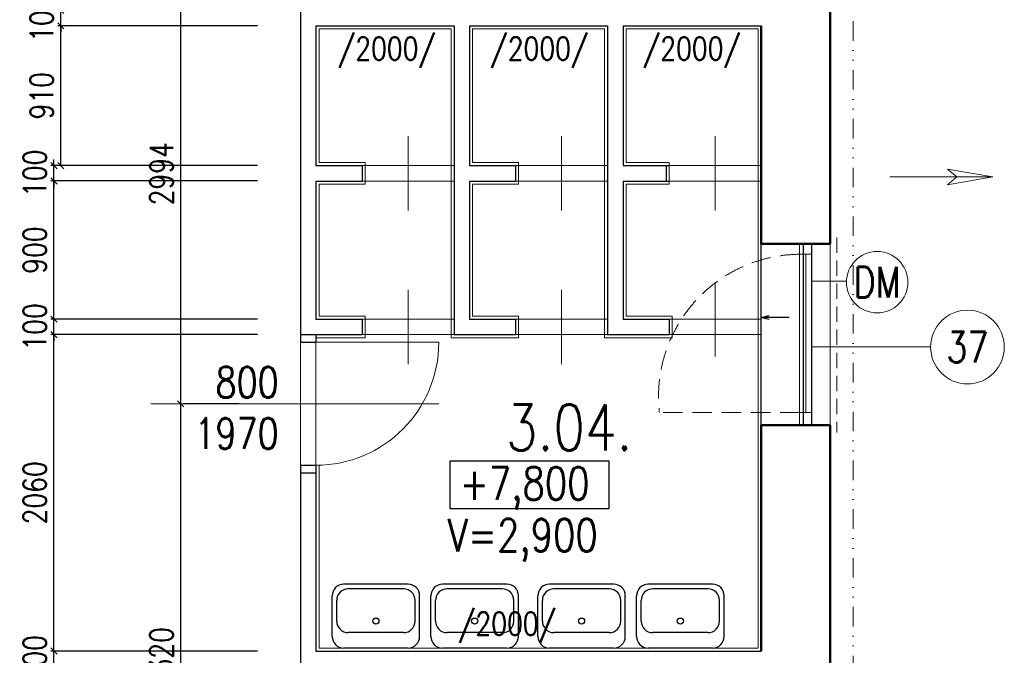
# Model space of a CAD drawing. Header units: millimetres. Extents: x -238874 to 551972, y -298952 to 658415.
# Tile 589 of 656: x 22288 to 28701, y 279749 to 283887. Entities that reach past the tile are written whole.
import ezdxf
from ezdxf.enums import TextEntityAlignment as Align

# ---------------------------------------------------------------- set-up
doc = ezdxf.new("R2010")
doc.units = ezdxf.units.MM
doc.header["$LTSCALE"] = 20
for name, pattern in [('DASHED', [0.75, 0.5, -0.25]), ('DIVIDE2', [15.875, 6.35, -3.175, 0, -3.175, 0, -3.175]), ('HIDDEN', [9.525, 6.35, -3.175])]:
    doc.linetypes.add(name, pattern=pattern)
for name, color, linetype in [('00_HEDVIKA _KRESBA', 1, 'Continuous'), ('CZ', 255, 'Continuous'), ('KOTY', 8, 'Continuous'), ('ODPADY', 42, 'Continuous'), ('ZDP', 50, 'Continuous')]:
    doc.layers.add(name, color=color, linetype=linetype)
doc.layers.add('00_HEDVIKA_DEMOLICE', color=2, linetype='Continuous', lineweight=30, transparency=0.3)
doc.layers.add('CKOKNA OTEVÍRÁNÍ', color=51, linetype='HIDDEN', lineweight=18, transparency=0.5)
for name, color, linetype, lineweight in [('00_HEDVIKA_OBRYS', 1, 'Continuous', 50), ('CKBUBLINY', 1, 'Continuous', 18), ('CKBUBLINY DEMOLICE', 4, 'Continuous', 18), ('CKBUBLINY_POPIS', 3, 'Continuous', 25), ('CKOKNA', 30, 'Continuous', 18), ('CKSYMBOLY', 21, 'Continuous', 25), ('HEDVIKA_OKNA_PARAPET', 70, 'Continuous', 18), ('NOSNÉ', 8, 'Continuous', 50), ('PRUCHODY', 7, 'Continuous', 18)]:
    doc.layers.add(name, color=color, linetype=linetype, lineweight=lineweight)
doc.styles.add('SIMPLEX', font='SIMPLEX.shx', dxfattribs={"width": 0.8, "bigfont": 'CAD13.shx'})
doc.styles.get("Standard").update_dxf_attribs({"font": 'simplex.shx', "width": 0.8})
doc.dimstyles.new('CKA', dxfattribs={"dimtxt": 200, "dimasz": 40, "dimexe": 20, "dimexo": 0.2, "dimgap": 50, "dimtad": 1, "dimdec": 0, "dimrnd": 1, "dimzin": 0, "dimdsep": 46, "dimtxsty": 'Standard', "dimblk1": 'OBLIQUE', "dimblk2": 'OBLIQUE', "dimsah": 1, "dimcen": 0.09, "dimclrd": 253, "dimclre": 253, "dimclrt": 253, "dimadec": 0, "dimazin": 0, "dimtfac": 1, "dimtdec": 0, "dimtix": 1, "dimtmove": 2, "dimatfit": 3, "dimfxl": 1, "dimtolj": 1, "dimtzin": 0, "dimarcsym": 0})

# ---------------------------------------------------------------- blocks, each defined once
blk = doc.blocks.new('_OBLIQUE')
at = {"color": 0, "linetype": 'ByBlock'}
blk.add_line((-0.5, -0.5), (0.5, 0.5), dxfattribs=at)
blk = doc.blocks.new('*D2770')
at = {"layer": 'DEFPOINTS', "color": 0, "transparency": 16777216}
for p in [(22556.1, 283947), (24118, 283947), (24218, 283847)]:
    blk.add_point(p, dxfattribs=at)
at = {"layer": 'KOTY', "lineweight": -2, "transparency": 16777216}
for p, q in [((22556.1, 283947), (22556.1, 283987)), ((23737.2, 283947), (22536.1, 283947)), ((22556.1, 283847), (22556.1, 283947)), ((22556.1, 283847), (22556.1, 283807))]:
    blk.add_line(p, q, dxfattribs=at)
at = {"layer": 'KOTY', "lineweight": -2, "transparency": 16777216, "xscale": 40, "yscale": 40, "zscale": 40}
for p, rotation in [((22556.1, 283947), 270), ((22556.1, 283847), 90)]:
    blk.add_blockref('_OBLIQUE', p, dxfattribs=dict(at, rotation=rotation))
at = {"layer": 'KOTY', "transparency": 16777216, "insert": (22431.1, 283897), "char_height": 150, "attachment_point": 5, "rotation": 90, "style": 'SIMPLEX'}
blk.add_mtext('\\A1;100', dxfattribs=at)
blk = doc.blocks.new('*D2771')
at = {"layer": 'DEFPOINTS', "color": 0, "transparency": 16777216}
for p in [(22556.1, 283847), (24218, 283847), (24218, 282937)]:
    blk.add_point(p, dxfattribs=at)
at = {"layer": 'KOTY', "lineweight": -2, "transparency": 16777216}
for p, q in [((23837.2, 283847), (22536.1, 283847)), ((22556.1, 282937), (22556.1, 283847))]:
    blk.add_line(p, q, dxfattribs=at)
at = {"layer": 'KOTY', "lineweight": -2, "transparency": 16777216, "xscale": 40, "yscale": 40, "zscale": 40}
for p, rotation in [((22556.1, 283847), 90), ((22556.1, 282937), 270)]:
    blk.add_blockref('_OBLIQUE', p, dxfattribs=dict(at, rotation=rotation))
at = {"layer": 'KOTY', "transparency": 16777216, "insert": (22431.1, 283392), "char_height": 150, "attachment_point": 5, "rotation": 90, "style": 'SIMPLEX'}
blk.add_mtext('\\A1;910', dxfattribs=at)
blk = doc.blocks.new('*D2772')
at = {"layer": 'DEFPOINTS', "color": 0, "transparency": 16777216}
for p in [(22511.8, 282937), (24218, 282937), (24218, 282837)]:
    blk.add_point(p, dxfattribs=at)
at = {"layer": 'KOTY', "lineweight": -2, "transparency": 16777216}
for p, q in [((22511.8, 282937), (22511.8, 282977)), ((23837.2, 282937), (22491.8, 282937)), ((22511.8, 282837), (22511.8, 282937)), ((22511.8, 282837), (22511.8, 282797))]:
    blk.add_line(p, q, dxfattribs=at)
at = {"layer": 'KOTY', "lineweight": -2, "transparency": 16777216, "xscale": 40, "yscale": 40, "zscale": 40}
for p, rotation in [((22511.8, 282937), 270), ((22511.8, 282837), 90)]:
    blk.add_blockref('_OBLIQUE', p, dxfattribs=dict(at, rotation=rotation))
at = {"layer": 'KOTY', "transparency": 16777216, "insert": (22386.8, 282887), "char_height": 150, "attachment_point": 5, "rotation": 90, "style": 'SIMPLEX'}
blk.add_mtext('\\A1;100', dxfattribs=at)
blk = doc.blocks.new('*D2773')
at = {"layer": 'DEFPOINTS', "color": 0, "transparency": 16777216}
for p in [(22511.8, 282837), (24218, 282837), (24218, 281937)]:
    blk.add_point(p, dxfattribs=at)
at = {"layer": 'KOTY', "lineweight": -2, "transparency": 16777216}
for p, q in [((23837.2, 282837), (22491.8, 282837)), ((22511.8, 281937), (22511.8, 282837))]:
    blk.add_line(p, q, dxfattribs=at)
at = {"layer": 'KOTY', "lineweight": -2, "transparency": 16777216, "xscale": 40, "yscale": 40, "zscale": 40}
for p, rotation in [((22511.8, 282837), 90), ((22511.8, 281937), 270)]:
    blk.add_blockref('_OBLIQUE', p, dxfattribs=dict(at, rotation=rotation))
at = {"layer": 'KOTY', "transparency": 16777216, "insert": (22386.8, 282387), "char_height": 150, "attachment_point": 5, "rotation": 90, "style": 'SIMPLEX'}
blk.add_mtext('\\A1;900', dxfattribs=at)
blk = doc.blocks.new('*D2774')
at = {"layer": 'DEFPOINTS', "color": 0, "transparency": 16777216}
for p in [(22511.8, 281937), (24218, 281937), (24218, 281837)]:
    blk.add_point(p, dxfattribs=at)
at = {"layer": 'KOTY', "lineweight": -2, "transparency": 16777216}
for p, q in [((23837.2, 281937), (22491.8, 281937)), ((22511.8, 281937), (22511.8, 281977)), ((22511.8, 281837), (22511.8, 281937)), ((22511.8, 281837), (22511.8, 281797))]:
    blk.add_line(p, q, dxfattribs=at)
at = {"layer": 'KOTY', "lineweight": -2, "transparency": 16777216, "xscale": 40, "yscale": 40, "zscale": 40}
for p, rotation in [((22511.8, 281937), 270), ((22511.8, 281837), 90)]:
    blk.add_blockref('_OBLIQUE', p, dxfattribs=dict(at, rotation=rotation))
at = {"layer": 'KOTY', "transparency": 16777216, "insert": (22386.8, 281887), "char_height": 150, "attachment_point": 5, "rotation": 90, "style": 'SIMPLEX'}
blk.add_mtext('\\A1;100', dxfattribs=at)
blk = doc.blocks.new('*D2782')
at = {"layer": 'DEFPOINTS', "color": 0, "transparency": 16777216}
for p in [(22511.8, 279777), (24218, 279777), (24218, 279677)]:
    blk.add_point(p, dxfattribs=at)
at = {"layer": 'KOTY', "lineweight": -2, "transparency": 16777216}
for p, q in [((22511.8, 279777), (22511.8, 279817)), ((23837.2, 279777), (22491.8, 279777)), ((22511.8, 279677), (22511.8, 279777)), ((22511.8, 279677), (22511.8, 279637))]:
    blk.add_line(p, q, dxfattribs=at)
at = {"layer": 'KOTY', "lineweight": -2, "transparency": 16777216, "xscale": 40, "yscale": 40, "zscale": 40}
for p, rotation in [((22511.8, 279777), 270), ((22511.8, 279677), 90)]:
    blk.add_blockref('_OBLIQUE', p, dxfattribs=dict(at, rotation=rotation))
at = {"layer": 'KOTY', "transparency": 16777216, "insert": (22386.8, 279727), "char_height": 150, "attachment_point": 5, "rotation": 90, "style": 'SIMPLEX'}
blk.add_mtext('\\A1;100', dxfattribs=at)
blk = doc.blocks.new('*D2784')
at = {"layer": 'DEFPOINTS', "color": 0, "transparency": 16777216}
for p in [(22511.8, 281837), (24218, 281837), (24218, 279777)]:
    blk.add_point(p, dxfattribs=at)
at = {"layer": 'KOTY', "lineweight": -2, "transparency": 16777216}
for p, q in [((23837.2, 281837), (22491.8, 281837)), ((22511.8, 279777), (22511.8, 281837))]:
    blk.add_line(p, q, dxfattribs=at)
at = {"layer": 'KOTY', "lineweight": -2, "transparency": 16777216, "xscale": 40, "yscale": 40, "zscale": 40}
for p, rotation in [((22511.8, 281837), 90), ((22511.8, 279777), 270)]:
    blk.add_blockref('_OBLIQUE', p, dxfattribs=dict(at, rotation=rotation))
at = {"layer": 'KOTY', "transparency": 16777216, "insert": (22386.8, 280807), "char_height": 150, "attachment_point": 5, "rotation": 90, "style": 'SIMPLEX'}
blk.add_mtext('\\A1;2060', dxfattribs=at)
blk = doc.blocks.new('*D2788')
at = {"layer": 'DEFPOINTS', "color": 0, "transparency": 16777216}
for p in [(23337, 281387), (23337, 281387), (24118, 278067)]:
    blk.add_point(p, dxfattribs=at)
at = {"layer": 'KOTY', "lineweight": -2, "transparency": 16777216}
for p, q in [((23337, 278067), (23337, 281387)), ((23717.8, 281387), (23357, 281387))]:
    blk.add_line(p, q, dxfattribs=at)
at = {"layer": 'KOTY', "lineweight": -2, "transparency": 16777216, "xscale": 40, "yscale": 40, "zscale": 40}
for p, rotation in [((23337, 281387), 90), ((23337, 278067), 270)]:
    blk.add_blockref('_OBLIQUE', p, dxfattribs=dict(at, rotation=rotation))
at = {"layer": 'KOTY', "transparency": 16777216, "insert": (23212, 279727), "char_height": 150, "attachment_point": 5, "rotation": 90, "style": 'SIMPLEX'}
blk.add_mtext('\\A1;3320', dxfattribs=at)
blk = doc.blocks.new('*D2805')
at = {"layer": 'DEFPOINTS', "color": 0, "transparency": 16777216}
for p in [(23337, 284381.3), (23875.9, 284381.3), (23337, 281387)]:
    blk.add_point(p, dxfattribs=at)
at = {"layer": 'KOTY', "lineweight": -2, "transparency": 16777216}
for p, q in [((23495.1, 284381.3), (23317, 284381.3)), ((23337, 281387), (23337, 284381.3))]:
    blk.add_line(p, q, dxfattribs=at)
at = {"layer": 'KOTY', "lineweight": -2, "transparency": 16777216, "xscale": 40, "yscale": 40, "zscale": 40}
for p, rotation in [((23337, 284381.3), 90), ((23337, 281387), 270)]:
    blk.add_blockref('_OBLIQUE', p, dxfattribs=dict(at, rotation=rotation))
at = {"layer": 'KOTY', "transparency": 16777216, "insert": (23212, 282884.1), "char_height": 150, "attachment_point": 5, "rotation": 90, "style": 'SIMPLEX'}
blk.add_mtext('\\A1;2994', dxfattribs=at)
blk = doc.blocks.new('*U3302')
at = {"color": 0, "linetype": 'ByBlock', "lineweight": -2}
for p, q in [((-225, 0), (-80, 0)), ((225, 0), (103, 30)), ((225, 0), (103, -30)), ((-80, 0), (27, 0)), ((27, 0), (225, 0))]:
    blk.add_line(p, q, dxfattribs=at)
at = {"color": 0, "linetype": 'Continuous', "lineweight": -2, "flags": 8}
blk.add_attdef('SPÁD', text='', height=100, dxfattribs=at).set_placement((0, 40), align=Align.CENTER)
blk = doc.blocks.new('UM')
at = {"layer": 'ODPADY', "color": 9, "linetype": 'Continuous'}
for p, q in [((-210, 0), (210, 0)), ((-285, -75), (-285, -340)), ((-180, -100), (180, -100)), ((285, -75), (285, -340)), ((-255, -175), (-255, -310)), ((255, -175), (255, -310)), ((-210, -415), (210, -415)), ((-180, -385), (180, -385))]:
    blk.add_line(p, q, dxfattribs=at)
blk.add_circle((0, -175), 20, dxfattribs=at)
for centre, start, end in [((-210, -75), 90, 180), ((210, -75), 0, 90), ((-180, -175), 90, 180), ((180, -175), 0, 90), ((-180, -310), 180, 270), ((180, -310), 270, 0), ((-210, -340), 180, 270), ((210, -340), 270, 0)]:
    blk.add_arc(centre, 75, start, end, dxfattribs=at)
blk = doc.blocks.new('CK_BUBBLE_1_0_0')
at = {"color": 0, "linetype": 'ByBlock', "lineweight": -2}
blk.add_circle((0, 0), 1, dxfattribs=at)

msp = doc.modelspace()

# ---------------------------------------------------------------- linework, layer by layer
at = {"layer": '00_HEDVIKA _KRESBA'}
msp.add_line((27117.962, 281246.983), (27117.962, 282426.983), dxfattribs=at)
at = {"layer": '00_HEDVIKA_DEMOLICE'}
for p, q in [((27392.962, 281246.983), (27392.962, 282426.983)), ((27447.962, 281246.983), (27447.962, 282426.983))]:
    msp.add_line(p, q, dxfattribs=at)
at = {"layer": '00_HEDVIKA_OBRYS'}
for points in [[(27447.962, 282426.983), (27117.962, 282426.983)], [(27447.962, 281246.983), (27117.962, 281246.983)]]:
    msp.add_lwpolyline(points, dxfattribs=at)
at = {"layer": 'CKBUBLINY'}
msp.add_line((28221.392, 281756.983), (27442.962, 281756.983), dxfattribs=at)
at = {"layer": 'CKBUBLINY DEMOLICE'}
msp.add_line((27673.261, 282184.963), (27442.962, 282184.963), dxfattribs=at)
at = {"layer": 'CKOKNA', "linetype": 'DASHED', "ltscale": 10}
msp.add_line((27610.052, 282469.463), (27610.052, 281200.631), dxfattribs=at)
at = {"layer": 'CKOKNA'}
for p, q in [((27367.962, 282359.983), (27367.962, 282426.983)), ((27447.962, 282426.983), (27367.962, 282426.983)), ((27447.962, 282359.983), (27447.962, 282426.983)), ((27367.962, 281328.983), (27367.962, 282359.983)), ((27447.962, 282359.983), (27367.962, 282359.983)), ((27407.962, 281328.983), (27407.962, 282359.983)), ((27447.962, 281328.983), (27447.962, 282359.983)), ((27447.962, 281328.983), (27367.962, 281328.983)), ((27367.962, 281328.983), (27367.962, 281246.983)), ((27447.962, 281328.983), (27447.962, 281246.983)), ((27447.962, 281246.983), (27367.962, 281246.983))]:
    msp.add_line(p, q, dxfattribs=at)
at = {"layer": 'CKOKNA OTEVÍRÁNÍ'}
msp.add_line((27367.962, 281328.983), (26455.126, 281328.983), dxfattribs=at)
msp.add_arc((27375.815, 281433.422), 926.594, 90.4856074, 186.4717247, dxfattribs=at)
at = {"layer": 'CZ', "color": 7}
msp.add_lwpolyline([(25092.346, 281015.989), (26125.829, 281015.989), (26125.829, 280703.519), (25092.346, 280703.519)], close=True, dxfattribs=at)
at = {"layer": 'HEDVIKA_OKNA_PARAPET'}
msp.add_line((27117.962, 281246.983), (27117.962, 282426.983), dxfattribs=at)
at = {"layer": 'NOSNÉ'}
for p, q in [((27567.962, 290336.983), (27567.962, 282426.983)), ((27117.962, 283846.983), (27117.962, 282426.983)), ((27567.962, 282776.983), (27567.962, 282426.983)), ((27117.962, 282426.983), (27567.962, 282426.983)), ((27117.962, 282426.983), (27567.962, 282426.983)), ((27117.962, 282426.983), (27567.962, 282426.983)), ((27117.962, 282426.983), (27567.962, 282426.983)), ((27382.962, 282426.983), (27117.962, 282426.983)), ((27117.962, 281246.983), (27567.962, 281246.983)), ((27117.962, 281246.983), (27117.962, 279776.983)), ((27117.962, 281246.983), (27567.962, 281246.983)), ((27117.962, 281246.983), (27567.962, 281246.983)), ((27117.962, 281246.983), (27567.962, 281246.983)), ((27117.962, 281246.983), (27382.962, 281246.983)), ((27567.962, 281246.983), (27567.962, 279666.983))]:
    msp.add_line(p, q, dxfattribs=at)
at = {"layer": 'PRUCHODY', "linetype": 'DIVIDE2'}
msp.add_line((27717.962, 292136.983), (27717.962, 272226.983), dxfattribs=at)
at = {"layer": 'PRUCHODY', "color": 1}
for p, q in [((27117.962, 283846.983), (27117.962, 282426.983)), ((27567.962, 281246.983), (27567.962, 279666.983))]:
    msp.add_line(p, q, dxfattribs=at)
at = {"layer": 'PRUCHODY'}
for p, q in [((24237.962, 283826.983), (24237.962, 282956.983)), ((24237.962, 283826.983), (25097.962, 283826.983)), ((25097.962, 283826.983), (25097.962, 281816.983)), ((25237.962, 283826.983), (25237.962, 282956.983)), ((25237.962, 283826.983), (26097.962, 283826.983)), ((26097.962, 283826.983), (26097.962, 281816.983)), ((26237.962, 283826.983), (27097.962, 283826.983)), ((26237.962, 283826.983), (26237.962, 282956.983)), ((27097.962, 283826.983), (27097.962, 279796.983)), ((24817.962, 282645.285), (24817.962, 283128.681)), ((25817.962, 282645.285), (25817.962, 283128.681)), ((26817.962, 282645.285), (26817.962, 283128.681)), ((24237.962, 282956.983), (24537.962, 282956.983)), ((24537.962, 282956.983), (24537.962, 282816.983)), ((25237.962, 282956.983), (25537.962, 282956.983)), ((25537.962, 282956.983), (25537.962, 282816.983)), ((26237.962, 282956.983), (26517.962, 282956.983)), ((26517.962, 282956.983), (26517.962, 282816.983)), ((24517.962, 282936.983), (25117.962, 282936.983)), ((25117.962, 282936.983), (25117.962, 282836.983)), ((25517.962, 282936.983), (26117.962, 282936.983)), ((26117.962, 282936.983), (26117.962, 282836.983)), ((26517.962, 282936.983), (27117.962, 282936.983)), ((27117.962, 282936.983), (27117.962, 282836.983)), ((28330.845, 282914.378), (28392.036, 282863.343)), ((28626.503, 282863.343), (28330.845, 282914.378)), ((24237.962, 282816.983), (24537.962, 282816.983)), ((24237.962, 282816.983), (24237.962, 281956.983)), ((24517.962, 282836.983), (25117.962, 282836.983)), ((25237.962, 282816.983), (25237.962, 281956.983)), ((25237.962, 282816.983), (25537.962, 282816.983)), ((25517.962, 282836.983), (26117.962, 282836.983)), ((26237.962, 282816.983), (26517.962, 282816.983)), ((26237.962, 282816.983), (26237.962, 281956.983)), ((26517.962, 282836.983), (27117.962, 282836.983)), ((27955.37, 282863.343), (28626.503, 282863.343)), ((28626.503, 282863.343), (28330.845, 282812.308)), ((28330.845, 282812.308), (28392.036, 282863.343)), ((27117.962, 282426.983), (27117.962, 281246.983)), ((27117.962, 282426.983), (27117.962, 281246.983)), ((27117.962, 282426.983), (27117.962, 281246.983)), ((27117.962, 282426.983), (27132.962, 282426.983)), ((27567.962, 282426.983), (27567.962, 281246.983)), ((27567.962, 281246.983), (27567.962, 282426.983)), ((27567.962, 281246.983), (27567.962, 282426.983)), ((27567.962, 282426.983), (27567.962, 281246.983)), ((26817.962, 281695.285), (26817.962, 282178.681)), ((24817.962, 281645.285), (24817.962, 282128.681)), ((25817.962, 281645.285), (25817.962, 282128.681)), ((24237.962, 281956.983), (24537.962, 281956.983)), ((24517.962, 281936.983), (25117.962, 281936.983)), ((24537.962, 281956.983), (24537.962, 281816.983)), ((25237.962, 281956.983), (25537.962, 281956.983)), ((25517.962, 281936.983), (26117.962, 281936.983)), ((25537.962, 281956.983), (25537.962, 281816.983)), ((26237.962, 281956.983), (26537.962, 281956.983)), ((26517.962, 281936.983), (27117.962, 281936.983)), ((26537.962, 281956.983), (26537.962, 281816.983)), ((27117.962, 281936.983), (27117.962, 281836.983)), ((24217.962, 281816.983), (24537.962, 281816.983)), ((24517.962, 281836.983), (25117.962, 281836.983)), ((25097.962, 281816.983), (25537.962, 281816.983)), ((25517.962, 281836.983), (26117.962, 281836.983)), ((26097.962, 281816.983), (26537.962, 281816.983)), ((26517.962, 281836.983), (27117.962, 281836.983)), ((24117.962, 281786.983), (24117.962, 280986.983)), ((24117.962, 281786.983), (25017.962, 281786.983)), ((24117.962, 281786.983), (24817.962, 281786.983)), ((24217.962, 280986.983), (24217.962, 281786.983)), ((23142.962, 281386.983), (25017.962, 281386.983)), ((23490.739, 281386.983), (24838.196, 281386.983)), ((27117.962, 281246.983), (27132.962, 281246.983)), ((24237.962, 280986.983), (24237.962, 279796.983)), ((24237.962, 279796.983), (27097.962, 279796.983))]:
    msp.add_line(p, q, dxfattribs=at)
at = {"layer": 'PRUCHODY', "color": 3}
msp.add_line((27117.962, 281246.983), (27117.962, 279776.983), dxfattribs=at)
at = {"layer": 'PRUCHODY'}
msp.add_arc((24217.962, 281786.983), 800, 270, 0, dxfattribs=at)
at = {"layer": 'ZDP'}
for p, q in [((24117.962, 283946.983), (24117.962, 281786.983)), ((24217.962, 283846.983), (24217.962, 282936.983)), ((24217.962, 283846.983), (25117.962, 283846.983)), ((25117.962, 283846.983), (25117.962, 281936.983)), ((25217.962, 283846.983), (25217.962, 282936.983)), ((25217.962, 283846.983), (26117.962, 283846.983)), ((26117.962, 283846.983), (26117.962, 281936.983)), ((26217.962, 283846.983), (27117.962, 283846.983)), ((26217.962, 283846.983), (26217.962, 282936.983)), ((24217.962, 282936.983), (24517.962, 282936.983)), ((24517.962, 282936.983), (24517.962, 282836.983)), ((25217.962, 282936.983), (25517.962, 282936.983)), ((25517.962, 282936.983), (25517.962, 282836.983)), ((26217.962, 282936.983), (26517.962, 282936.983)), ((26497.962, 282936.983), (26497.962, 282836.983)), ((24217.962, 282836.983), (24217.962, 281936.983)), ((24217.962, 282836.983), (24517.962, 282836.983)), ((25217.962, 282836.983), (25217.962, 281936.983)), ((25217.962, 282836.983), (25517.962, 282836.983)), ((26217.962, 282836.983), (26217.962, 281936.983)), ((26217.962, 282836.983), (26517.962, 282836.983)), ((24217.962, 281936.983), (24517.962, 281936.983)), ((24517.962, 281936.983), (24517.962, 281836.983)), ((25117.962, 281936.983), (25117.962, 281836.983)), ((25217.962, 281936.983), (25517.962, 281936.983)), ((25517.962, 281936.983), (25517.962, 281836.983)), ((26117.962, 281936.983), (26117.962, 281836.983)), ((26217.962, 281936.983), (26517.962, 281936.983)), ((26517.962, 281936.983), (26517.962, 281836.983)), ((24117.962, 281836.983), (24217.962, 281836.983)), ((24217.962, 281836.983), (24217.962, 281786.983)), ((24217.962, 281836.983), (24517.962, 281836.983)), ((25117.962, 281836.983), (25517.962, 281836.983)), ((26117.962, 281836.983), (26517.962, 281836.983)), ((24117.962, 281786.983), (24217.962, 281786.983)), ((24117.962, 281786.983), (24217.962, 281786.983)), ((24117.962, 280986.983), (24217.962, 280986.983)), ((24117.962, 280986.983), (24217.962, 280986.983)), ((24117.962, 280986.983), (24117.962, 275506.983)), ((24217.962, 280986.983), (24217.962, 279776.983)), ((24117.962, 280936.983), (24217.962, 280936.983)), ((24117.962, 280936.983), (24217.962, 280936.983)), ((24217.962, 279776.983), (27117.962, 279776.983))]:
    msp.add_line(p, q, dxfattribs=at)

# ---------------------------------------------------------------- block references
at = {"layer": 'CKBUBLINY'}
ref = msp.add_blockref('CK_BUBBLE_1_0_0', (28461.39, 281756.095), dxfattribs=dict(at, xscale=240, yscale=240, zscale=240))
ref.add_attrib('NUM1', '37', dxfattribs={"layer": 'CKBUBLINY_POPIS', "height": 200, "width": 0.8, "flags": 8}).set_placement((28461.39, 281756.095), align=Align.MIDDLE_CENTER)
at = {"layer": 'CKBUBLINY DEMOLICE'}
ref = msp.add_blockref('CK_BUBBLE_1_0_0', (27873.261, 282178.188), dxfattribs=dict(at, xscale=200, yscale=200, zscale=200))
ref.add_attrib('NUM1', 'DM', dxfattribs={"height": 200, "width": 0.8, "flags": 8}).set_placement((27873.261, 282178.188), align=Align.MIDDLE_CENTER)
at = {"layer": 'CKSYMBOLY', "xscale": -0.4, "yscale": 0.4, "zscale": 0.4}
msp.add_blockref('*U3302', (27210.579, 281949.48), dxfattribs=at)
at = {"layer": 'PRUCHODY', "color": 253, "rotation": 180}
for p in [(24608.305, 279796.983), (25251.668, 279796.983), (25948.014, 279796.983), (26591.376, 279796.983)]:
    msp.add_blockref('UM', p, dxfattribs=at)

# ---------------------------------------------------------------- texts
at = {"layer": 'CZ', "color": 7}
for s, insert, char_height, width, attachment_point in [('/2000/', (24360.895, 283774.255), 150, 1877.4, 1), ('/2000/', (25354.249, 283774.255), 150, 1877.4, 1), ('/2000/', (26347.604, 283774.255), 150, 1877.4, 1), ('800\\P1970', (23974.853, 281626.766), 200, 921.6, 3), ('+7,800', (25155.235, 280974.786), 212.5, 1666.9, 1), ('V=2,900', (25077.248, 280637.753), 212.5, 3214.5, 1)]:
    msp.add_mtext(s, dxfattribs=dict(at, insert=insert, char_height=char_height, width=width, attachment_point=attachment_point))
at = {"layer": 'CZ', "color": 6, "linetype": 'Continuous', "lineweight": 30, "insert": (25455.677, 281382.979), "char_height": 300, "width": 1830.1, "attachment_point": 1}
msp.add_mtext('3.04.', dxfattribs=at)
at = {"layer": 'CZ', "color": 253, "insert": (25143.727, 280030.646), "char_height": 150, "width": 1877.4, "attachment_point": 1}
msp.add_mtext('/2000/', dxfattribs=at)

# ---------------------------------------------------------------- dimensions: what is measured, and where the dimension line sits
at = {"layer": 'KOTY'}
for base, p1, p2, text, picture, middle in [((23337.01, 284381.288), (23337.01, 281386.983), (23875.873, 284381.288), '2994', '*D2805', (23212.01, 282884.135)), ((22556.149, 283946.983), (24217.962, 283846.983), (24117.962, 283946.983), '100', '*D2770', (22431.149, 283896.983)), ((22556.149, 283846.983), (24217.962, 282936.983), (24217.962, 283846.983), '910', '*D2771', (22431.149, 283391.983)), ((22511.778, 282936.983), (24217.962, 282836.983), (24217.962, 282936.983), '100', '*D2772', (22386.778, 282886.983)), ((22511.778, 282836.983), (24217.962, 281936.983), (24217.962, 282836.983), '900', '*D2773', (22386.778, 282386.983)), ((22511.778, 281936.983), (24217.962, 281836.983), (24217.962, 281936.983), '100', '*D2774', (22386.778, 281886.983)), ((22511.778, 281836.983), (24217.962, 279776.983), (24217.962, 281836.983), '2060', '*D2784', (22386.778, 280806.983)), ((23337.01, 281386.983), (24117.962, 278066.983), (23337.01, 281386.983), '3320', '*D2788', (23212.01, 279726.983)), ((22511.778, 279776.983), (24217.962, 279676.983), (24217.962, 279776.983), '100', '*D2782', (22386.778, 279726.983))]:
    dim = msp.add_linear_dim(base=base, p1=p1, p2=p2, angle=90, text=text, dimstyle='CKA', override={"dimtxt": 150, "dimexo": 380.774374, "dimtxsty": 'SIMPLEX', "dimse1": 1, "dimclrd": 256, "dimclre": 256, "dimclrt": 256}, dxfattribs=at)
    dim.commit()
    dim.dimension.update_dxf_attribs({"geometry": picture, "text_midpoint": middle})

doc.saveas('drawing.dxf')
